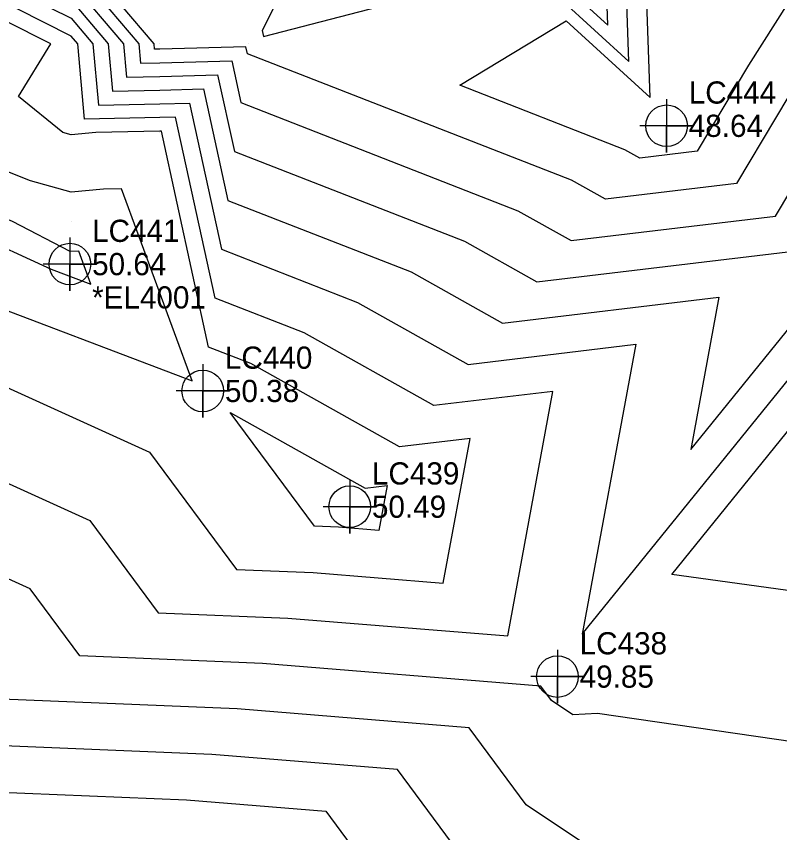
# Model space of a CAD drawing. Extents: x 2188792 to 2191981, y 386090 to 389710.
# Drawn here: x 2190744 to 2190830, y 388651.4 to 388743.4 of the extents above; entities that cross this region are included whole.
import ezdxf

# ---------------------------------------------------------------- set-up
doc = ezdxf.new("R2010")
doc.units = 0
for name, color, linetype in [('DTM Contours Major', 7, 'Continuous'), ('DTM Contours Minor', 7, 'Continuous'), ('Exist DTM QL2 LIDAR Elevation Point', 7, 'Continuous'), ('Exist DTM Regular Point Underwater CELL', 7, 'Continuous'), ('Exist DTM Regular Point Underwater Cogo Comment', 7, 'Continuous'), ('Exist DTM Regular Point Underwater Cogo Elevation', 7, 'Continuous'), ('Exist DTM Regular Point Underwater Cogo Number', 7, 'Continuous')]:
    doc.layers.add(name, color=color, linetype=linetype)

msp = doc.modelspace()

# ---------------------------------------------------------------- linework, layer by layer
at = {"layer": 'DTM Contours Major'}
for points in [[(2190801.42, 388748.896), (2190813.032, 388738.288), (2190811.985, 388767.762)], [(2190839.713, 388637.144), (2190860.91, 388656.862), (2190861.542, 388657.546), (2190875.52, 388670.452), (2190856.287, 388675.203), (2190817.871, 388680.523), (2190842.362, 388710.749), (2190860.554, 388728.295), (2190887.629, 388752.834)], [(2190729.528, 388696.902), (2190752.28, 388686.581), (2190759.982, 388676.209), (2190774.579, 388675.607), (2190799.375, 388673.595), (2190804.466, 388701.135), (2190791.046, 388699.53), (2190776.431, 388707.708), (2190766.391, 388711.626), (2190761.93, 388732.019), (2190760.18, 388731.972), (2190751.693, 388731.783), (2190750.92, 388740.27), (2190750.179, 388741.142), (2190744.101, 388744.194), (2190741.571, 388750.271)], [(2190775.951, 388750.271), (2190771.688, 388741.777), (2190771.843, 388741.101), (2190798.868, 388748.105)], [(2190838.323, 388746.647), (2190825.141, 388724.528), (2190810.382, 388722.763), (2190806.543, 388724.911), (2190770.033, 388739.157), (2190769.86, 388739.949), (2190760.18, 388739.686), (2190759.583, 388739.673), (2190759.529, 388740.27), (2190755.827, 388744.622)]]:
    msp.add_lwpolyline(points, dxfattribs=at)
at = {"layer": 'DTM Contours Minor'}
for points in [[(2190801.191, 388751.003), (2190810.653, 388742.359), (2190809.364, 388778.633)], [(2190750.179, 388747.215), (2190756.085, 388740.27), (2190756.427, 388736.517), (2190760.18, 388736.601), (2190766.688, 388736.777), (2190768.576, 388728.144), (2190794.498, 388718.03), (2190802.647, 388713.47), (2190832.5, 388717.041), (2190832.193, 388715.376), (2190833.811, 388717.373), (2190844.02, 388727.219), (2190838.414, 388724.658), (2190861.965, 388764.175)], [(2190745.449, 388745.541), (2190750.179, 388743.167), (2190752.642, 388740.27), (2190753.271, 388733.361), (2190760.18, 388733.515), (2190763.516, 388733.605), (2190767.119, 388717.132), (2190782.453, 388711.149), (2190794.913, 388704.177), (2190813.811, 388706.437), (2190807.776, 388673.79), (2190839.512, 388712.957), (2190868.02, 388740.452), (2190884.801, 388755.662)], [(2190750.179, 388749.24), (2190757.807, 388740.27), (2190758.005, 388738.095), (2190760.18, 388738.143), (2190768.274, 388738.363), (2190769.305, 388733.65), (2190800.521, 388721.47), (2190806.514, 388718.116), (2190829.56, 388720.873), (2190850.144, 388755.411)], [(2190750.179, 388745.191), (2190754.364, 388740.27), (2190754.849, 388734.939), (2190760.18, 388735.058), (2190765.102, 388735.191), (2190767.848, 388722.638), (2190788.476, 388714.589), (2190798.78, 388708.823), (2190823.156, 388711.739), (2190819.984, 388694.583), (2190836.662, 388715.165), (2190875.486, 388752.61)], [(2190805.97, 388742.842), (2190815.411, 388734.218), (2190814.952, 388747.142), (2190835.249, 388751.664), (2190826.501, 388737.883), (2190820.721, 388728.184), (2190814.249, 388727.409), (2190812.565, 388728.351), (2190793.975, 388735.605), (2190805.97, 388742.842)], [(2190730.038, 388707.415), (2190758.992, 388694.281), (2190768.794, 388681.081), (2190777.433, 388680.725), (2190792.108, 388679.534), (2190795.121, 388695.834), (2190787.178, 388694.884), (2190770.408, 388704.268), (2190765.662, 388706.12), (2190760.344, 388730.434), (2190760.18, 388730.429), (2190752.971, 388730.269), (2190750.179, 388730.01), (2190749.25, 388730.269), (2190744.261, 388734.352), (2190747.884, 388740.27), (2190742.754, 388742.846)], [(2190750.179, 388723.568), (2190745.602, 388724.845), (2190740.178, 388726.998), (2190733.052, 388720.268), (2190733.861, 388713.951), (2190737.66, 388712.225), (2190763.825, 388702.313), (2190755.856, 388723.956), (2190753.816, 388723.906), (2190750.179, 388723.568)], [(2190751.031, 388716.912), (2190750.08, 388716.889), (2190743.561, 388720.268), (2190740.178, 388721.611), (2190738.756, 388720.268), (2190738.917, 388719.008), (2190747.929, 388714.912), (2190752.389, 388713.223), (2190751.031, 388716.912)], [(2190780.287, 388685.843), (2190777.606, 388685.954), (2190768.106, 388698.746), (2190783.311, 388690.237), (2190785.776, 388690.532), (2190784.841, 388685.473), (2190780.287, 388685.843)], [(2190839.275, 388637.511), (2190860.676, 388657.418), (2190809.477, 388664.875), (2190806.702, 388664.729), (2190804.316, 388666.323), (2190803.118, 388667.941), (2190771.725, 388670.489), (2190751.171, 388671.337), (2190745.568, 388678.882), (2190729.018, 388686.389)], [(2190814.232, 388646.039), (2190801.451, 388654.579), (2190795.033, 388663.248), (2190768.871, 388665.371), (2190742.359, 388666.465)], [(2190798.585, 388642.836), (2190786.948, 388658.554), (2190766.017, 388660.252), (2190733.548, 388661.592)], [(2190727.277, 388647.349), (2190730.337, 388656.489), (2190763.163, 388655.134), (2190778.862, 388653.861), (2190795.719, 388631.092)]]:
    msp.add_lwpolyline(points, dxfattribs=at)
at = {"layer": 'Exist DTM QL2 LIDAR Elevation Point'}
for p, q in [((2190750.179, 388740.27), (2190750.179, 388740.27)), ((2190760.18, 388740.27), (2190760.18, 388740.27)), ((2190770.181, 388740.27), (2190770.181, 388740.27)), ((2190750.179, 388730.269), (2190750.179, 388730.269)), ((2190760.18, 388730.269), (2190760.18, 388730.269)), ((2190750.179, 388720.268), (2190750.179, 388720.268))]:
    msp.add_line(p, q, dxfattribs=at)
at = {"layer": 'Exist DTM Regular Point Underwater CELL'}
for points in [[(2190817.269, 388734.038), (2190817.269, 388728.038), (2190817.269, 388731.038), (2190820.269, 388731.038), (2190814.269, 388731.038)], [(2190750.039, 388718.465), (2190750.039, 388712.465), (2190750.039, 388715.465), (2190753.039, 388715.465), (2190747.039, 388715.465)], [(2190765.009, 388704.183), (2190765.009, 388698.183), (2190765.009, 388701.183), (2190768.009, 388701.183), (2190762.009, 388701.183)], [(2190781.571, 388691.146), (2190781.571, 388685.146), (2190781.571, 388688.146), (2190784.571, 388688.146), (2190778.571, 388688.146)], [(2190804.974, 388672.019), (2190804.974, 388666.019), (2190804.974, 388669.019), (2190807.974, 388669.019), (2190801.974, 388669.019)]]:
    msp.add_lwpolyline(points, dxfattribs=at)
for centre in [(2190817.269, 388731.038), (2190750.039, 388715.465), (2190765.009, 388701.183), (2190781.571, 388688.146), (2190804.974, 388669.019)]:
    msp.add_circle(centre, 2.344, dxfattribs=at)

# ---------------------------------------------------------------- texts
at = {"layer": 'Exist DTM Regular Point Underwater Cogo Comment'}
msp.add_text('*EL4001', height=2.5, dxfattribs=at).set_placement((2190752.539, 388710.465))
at = {"layer": 'Exist DTM Regular Point Underwater Cogo Elevation'}
for s, p in [('48.64', (2190819.769, 388729.788)), ('50.64', (2190752.539, 388714.215)), ('50.38', (2190767.509, 388699.933)), ('50.49', (2190784.071, 388686.896)), ('49.85', (2190807.474, 388667.769))]:
    msp.add_text(s, height=2.5, dxfattribs=at).set_placement(p)
at = {"layer": 'Exist DTM Regular Point Underwater Cogo Number'}
for s, p in [('LC444', (2190819.769, 388733.538)), ('LC441', (2190752.539, 388717.965)), ('LC440', (2190767.509, 388703.683)), ('LC439', (2190784.071, 388690.646)), ('LC438', (2190807.474, 388671.519))]:
    msp.add_text(s, height=2.5, dxfattribs=at).set_placement(p)

doc.saveas('drawing.dxf')
